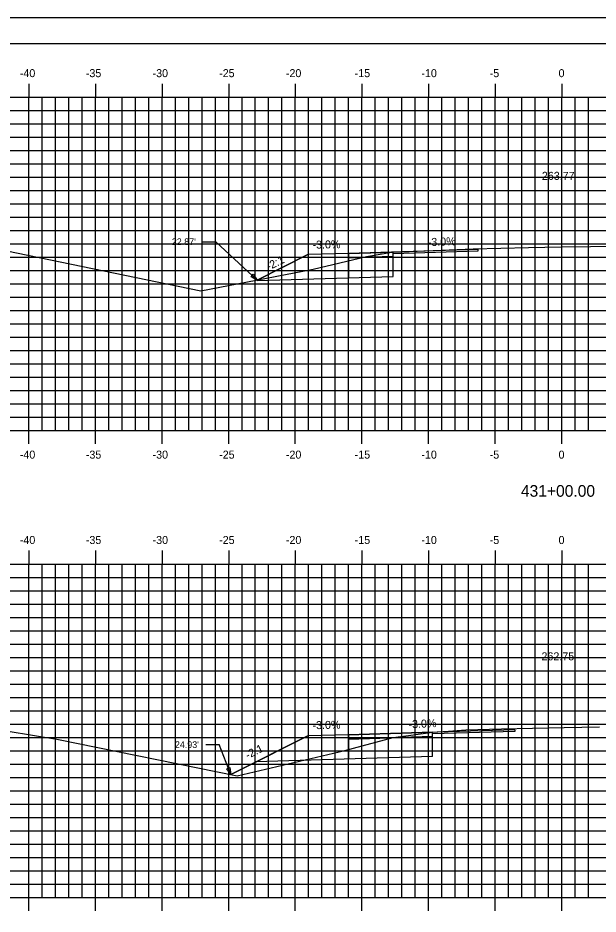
# Model space of a CAD drawing. Extents: x 1160718 to 1173142, y 616002 to 617630.
# Drawn here: x 1171252.1 to 1171295.7, y 616656.7 to 616723.9 of the extents above; entities that cross this region are included whole.
import ezdxf

# ---------------------------------------------------------------- set-up
doc = ezdxf.new("R2010")
doc.units = 0
for name, color, linetype in [('ANNOTATION', 7, 'Continuous'), ('BORDER', 7, 'Continuous'), ('D_Roadway_Centerline', 7, 'Continuous'), ('D_Roadway_Centerline_Text', 7, 'Continuous'), ('D_Roadway_Edge_Shoulder', 7, 'Continuous'), ('D_Roadway_Edge_TW', 7, 'Continuous'), ('D_Roadway_Pavement', 7, 'Continuous'), ('D_Roadway_SlopeLines', 7, 'Continuous'), ('D_Roadway_SubGrade', 7, 'Continuous'), ('H_V ANNOTATION', 7, 'Continuous'), ('MAJOR', 7, 'Continuous'), ('MINOR', 7, 'Continuous'), ('PLOT BOUNDARY', 7, 'Continuous'), ('S_Roadway_Centerline', 7, 'Continuous'), ('SHADING', 7, 'Continuous')]:
    doc.layers.add(name, color=color, linetype=linetype)

msp = doc.modelspace()

# ---------------------------------------------------------------- linework, layer by layer
at = {"layer": 'ANNOTATION'}
for p, q in [((1171265.967, 616707.088), (1171266.967, 616707.088)), ((1171270.063, 616704.22), (1171266.967, 616707.088)), ((1171286.631, 616706.507), (1171286.631, 616706.382)), ((1171289.42, 616670.504), (1171289.42, 616670.379)), ((1171266.214, 616669.386), (1171267.214, 616669.386)), ((1171268.098, 616667.152), (1171267.214, 616669.386))]:
    msp.add_line(p, q, dxfattribs=at)
for points in [[(1171286.631, 616706.507), (1171276.933, 616706.216), (1171273.869, 616706.124)], [(1171286.631, 616706.382), (1171280.275, 616706.191)], [(1171289.42, 616670.504), (1171276.933, 616670.129), (1171273.869, 616670.037)], [(1171289.42, 616670.379), (1171283.235, 616670.193)]]:
    msp.add_lwpolyline(points, dxfattribs=at)
for points in [[(1171269.781, 616704.652), (1171270.063, 616704.22), (1171269.611, 616704.468)], [(1171268.03, 616667.663), (1171268.098, 616667.152), (1171267.798, 616667.571)]]:
    msp.add_lwpolyline(points, close=True, dxfattribs=at)
at = {"layer": 'BORDER'}
msp.add_line((1171377.933, 616721.928), (1171217.933, 616721.928), dxfattribs=at)
at = {"layer": 'D_Roadway_Centerline'}
for points in [[(1171276.933, 616706.216), (1171280.275, 616706.316)], [(1171270.063, 616704.22), (1171273.869, 616706.124)], [(1171268.098, 616667.152), (1171268.905, 616667.555), (1171273.869, 616670.037)], [(1171276.933, 616670.129), (1171283.235, 616670.318), (1171283.235, 616670.318), (1171283.235, 616670.318), (1171283.235, 616670.318)]]:
    msp.add_lwpolyline(points, dxfattribs=at)
at = {"layer": 'D_Roadway_Edge_Shoulder'}
msp.add_lwpolyline([(1171276.933, 616706.218), (1171276.933, 616705.885)], dxfattribs=at)
at = {"layer": 'D_Roadway_Edge_TW'}
for points in [[(1171280.275, 616705.983), (1171280.275, 616706.316), (1171280.275, 616706.316), (1171276.933, 616706.216), (1171276.933, 616705.883), (1171280.275, 616705.983)], [(1171283.235, 616669.985), (1171283.235, 616670.318), (1171283.235, 616670.318), (1171276.933, 616670.129), (1171276.933, 616669.796), (1171283.235, 616669.985)]]:
    msp.add_lwpolyline(points, close=True, dxfattribs=at)
at = {"layer": 'D_Roadway_Pavement'}
for points in [[(1171276.933, 616705.885), (1171276.933, 616705.885)], [(1171276.933, 616705.885), (1171276.933, 616705.885)], [(1171276.933, 616669.862), (1171276.933, 616669.862)], [(1171276.933, 616669.862), (1171276.933, 616669.862)]]:
    msp.add_lwpolyline(points, dxfattribs=at)
at = {"layer": 'D_Roadway_SlopeLines'}
for points in [[(1171273.869, 616706.124), (1171270.063, 616704.22)], [(1171273.869, 616670.037), (1171268.098, 616667.152)]]:
    msp.add_lwpolyline(points, dxfattribs=at)
at = {"layer": 'D_Roadway_SubGrade'}
for p, q in [((1171273.869, 616706.124), (1171270.063, 616704.22)), ((1171276.933, 616704.383), (1171276.933, 616706.216)), ((1171280.275, 616705.983), (1171276.933, 616705.883)), ((1171276.933, 616705.883), (1171276.933, 616704.383)), ((1171280.275, 616704.483), (1171280.275, 616705.983)), ((1171280.275, 616705.983), (1171280.275, 616705.983)), ((1171273.869, 616670.037), (1171268.905, 616667.555)), ((1171276.933, 616668.296), (1171276.933, 616670.129)), ((1171283.235, 616669.985), (1171276.933, 616669.796)), ((1171276.933, 616669.796), (1171276.933, 616668.296)), ((1171283.235, 616668.485), (1171283.235, 616669.985)), ((1171283.235, 616669.985), (1171283.235, 616669.985))]:
    msp.add_line(p, q, dxfattribs=at)
at = {"layer": 'MAJOR'}
for p, q in [((1171252.933, 616718.93), (1171252.933, 616717.928)), ((1171257.933, 616718.93), (1171257.933, 616717.928)), ((1171262.933, 616718.93), (1171262.933, 616717.928)), ((1171267.933, 616718.93), (1171267.933, 616717.928)), ((1171272.933, 616718.93), (1171272.933, 616717.928)), ((1171277.933, 616718.93), (1171277.933, 616717.928)), ((1171282.933, 616718.93), (1171282.933, 616717.928)), ((1171287.933, 616718.93), (1171287.933, 616717.928)), ((1171292.933, 616718.93), (1171292.933, 616717.928)), ((1171222.933, 616717.928), (1171362.933, 616717.928)), ((1171222.933, 616717.928), (1171362.933, 616717.928)), ((1171252.933, 616692.928), (1171252.933, 616717.928)), ((1171257.933, 616692.928), (1171257.933, 616717.928)), ((1171262.933, 616692.928), (1171262.933, 616717.928)), ((1171267.933, 616692.928), (1171267.933, 616717.928)), ((1171272.933, 616692.928), (1171272.933, 616717.928)), ((1171277.933, 616692.928), (1171277.933, 616717.928)), ((1171282.933, 616692.928), (1171282.933, 616717.928)), ((1171287.933, 616692.928), (1171287.933, 616717.928)), ((1171292.933, 616692.928), (1171292.933, 616717.928)), ((1171222.933, 616712.928), (1171362.933, 616712.928)), ((1171222.933, 616707.928), (1171362.933, 616707.928)), ((1171222.933, 616702.928), (1171362.933, 616702.928)), ((1171222.933, 616697.928), (1171362.933, 616697.928)), ((1171222.933, 616692.928), (1171362.933, 616692.928)), ((1171222.933, 616692.928), (1171362.933, 616692.928)), ((1171252.933, 616691.926), (1171252.933, 616692.928)), ((1171257.933, 616691.926), (1171257.933, 616692.928)), ((1171262.933, 616691.926), (1171262.933, 616692.928)), ((1171267.933, 616691.926), (1171267.933, 616692.928)), ((1171272.933, 616691.926), (1171272.933, 616692.928)), ((1171277.933, 616691.926), (1171277.933, 616692.928)), ((1171282.933, 616691.926), (1171282.933, 616692.928)), ((1171287.933, 616691.926), (1171287.933, 616692.928)), ((1171292.933, 616691.926), (1171292.933, 616692.928)), ((1171252.933, 616683.93), (1171252.933, 616682.928)), ((1171257.933, 616683.93), (1171257.933, 616682.928)), ((1171262.933, 616683.93), (1171262.933, 616682.928)), ((1171267.933, 616683.93), (1171267.933, 616682.928)), ((1171272.933, 616683.93), (1171272.933, 616682.928)), ((1171277.933, 616683.93), (1171277.933, 616682.928)), ((1171282.933, 616683.93), (1171282.933, 616682.928)), ((1171287.933, 616683.93), (1171287.933, 616682.928)), ((1171292.933, 616683.93), (1171292.933, 616682.928)), ((1171222.933, 616682.928), (1171362.933, 616682.928)), ((1171222.933, 616682.928), (1171362.933, 616682.928)), ((1171252.933, 616657.928), (1171252.933, 616682.928)), ((1171257.933, 616657.928), (1171257.933, 616682.928)), ((1171262.933, 616657.928), (1171262.933, 616682.928)), ((1171267.933, 616657.928), (1171267.933, 616682.928)), ((1171272.933, 616657.928), (1171272.933, 616682.928)), ((1171277.933, 616657.928), (1171277.933, 616682.928)), ((1171282.933, 616657.928), (1171282.933, 616682.928)), ((1171287.933, 616657.928), (1171287.933, 616682.928)), ((1171292.933, 616657.928), (1171292.933, 616682.928)), ((1171222.933, 616677.928), (1171362.933, 616677.928)), ((1171222.933, 616672.928), (1171362.933, 616672.928)), ((1171222.933, 616667.928), (1171362.933, 616667.928)), ((1171222.933, 616662.928), (1171362.933, 616662.928)), ((1171222.933, 616657.928), (1171362.933, 616657.928)), ((1171222.933, 616657.928), (1171362.933, 616657.928)), ((1171252.933, 616656.926), (1171252.933, 616657.928)), ((1171257.933, 616656.926), (1171257.933, 616657.928)), ((1171262.933, 616656.926), (1171262.933, 616657.928)), ((1171267.933, 616656.926), (1171267.933, 616657.928)), ((1171272.933, 616656.926), (1171272.933, 616657.928)), ((1171277.933, 616656.926), (1171277.933, 616657.928)), ((1171282.933, 616656.926), (1171282.933, 616657.928)), ((1171287.933, 616656.926), (1171287.933, 616657.928)), ((1171292.933, 616656.926), (1171292.933, 616657.928))]:
    msp.add_line(p, q, dxfattribs=at)
at = {"layer": 'MINOR'}
for p, q in [((1171253.933, 616692.928), (1171253.933, 616717.928)), ((1171254.933, 616692.928), (1171254.933, 616717.928)), ((1171255.933, 616692.928), (1171255.933, 616717.928)), ((1171256.933, 616692.928), (1171256.933, 616717.928)), ((1171258.933, 616692.928), (1171258.933, 616717.928)), ((1171259.933, 616692.928), (1171259.933, 616717.928)), ((1171260.933, 616692.928), (1171260.933, 616717.928)), ((1171261.933, 616692.928), (1171261.933, 616717.928)), ((1171263.933, 616692.928), (1171263.933, 616717.928)), ((1171264.933, 616692.928), (1171264.933, 616717.928)), ((1171265.933, 616692.928), (1171265.933, 616717.928)), ((1171266.933, 616692.928), (1171266.933, 616717.928)), ((1171268.933, 616692.928), (1171268.933, 616717.928)), ((1171269.933, 616692.928), (1171269.933, 616717.928)), ((1171270.933, 616692.928), (1171270.933, 616717.928)), ((1171271.933, 616692.928), (1171271.933, 616717.928)), ((1171273.933, 616692.928), (1171273.933, 616717.928)), ((1171274.933, 616692.928), (1171274.933, 616717.928)), ((1171275.933, 616692.928), (1171275.933, 616717.928)), ((1171276.933, 616692.928), (1171276.933, 616717.928)), ((1171278.933, 616692.928), (1171278.933, 616717.928)), ((1171279.933, 616692.928), (1171279.933, 616717.928)), ((1171280.933, 616692.928), (1171280.933, 616717.928)), ((1171281.933, 616692.928), (1171281.933, 616717.928)), ((1171283.933, 616692.928), (1171283.933, 616717.928)), ((1171284.933, 616692.928), (1171284.933, 616717.928)), ((1171285.933, 616692.928), (1171285.933, 616717.928)), ((1171286.933, 616692.928), (1171286.933, 616717.928)), ((1171288.933, 616692.928), (1171288.933, 616717.928)), ((1171289.933, 616692.928), (1171289.933, 616717.928)), ((1171290.933, 616692.928), (1171290.933, 616717.928)), ((1171291.933, 616692.928), (1171291.933, 616717.928)), ((1171293.933, 616692.928), (1171293.933, 616717.928)), ((1171294.933, 616692.928), (1171294.933, 616717.928)), ((1171222.933, 616716.928), (1171362.933, 616716.928)), ((1171222.933, 616715.928), (1171362.933, 616715.928)), ((1171222.933, 616714.928), (1171362.933, 616714.928)), ((1171222.933, 616713.928), (1171362.933, 616713.928)), ((1171222.933, 616711.928), (1171362.933, 616711.928)), ((1171222.933, 616710.928), (1171362.933, 616710.928)), ((1171222.933, 616709.928), (1171362.933, 616709.928)), ((1171222.933, 616708.928), (1171362.933, 616708.928)), ((1171222.933, 616706.928), (1171362.933, 616706.928)), ((1171222.933, 616705.928), (1171362.933, 616705.928)), ((1171222.933, 616704.928), (1171362.933, 616704.928)), ((1171222.933, 616703.928), (1171362.933, 616703.928)), ((1171222.933, 616701.928), (1171362.933, 616701.928)), ((1171222.933, 616700.928), (1171362.933, 616700.928)), ((1171222.933, 616699.928), (1171362.933, 616699.928)), ((1171222.933, 616698.928), (1171362.933, 616698.928)), ((1171222.933, 616696.928), (1171362.933, 616696.928)), ((1171222.933, 616695.928), (1171362.933, 616695.928)), ((1171222.933, 616694.928), (1171362.933, 616694.928)), ((1171222.933, 616693.928), (1171362.933, 616693.928)), ((1171253.933, 616657.928), (1171253.933, 616682.928)), ((1171254.933, 616657.928), (1171254.933, 616682.928)), ((1171255.933, 616657.928), (1171255.933, 616682.928)), ((1171256.933, 616657.928), (1171256.933, 616682.928)), ((1171258.933, 616657.928), (1171258.933, 616682.928)), ((1171259.933, 616657.928), (1171259.933, 616682.928)), ((1171260.933, 616657.928), (1171260.933, 616682.928)), ((1171261.933, 616657.928), (1171261.933, 616682.928)), ((1171263.933, 616657.928), (1171263.933, 616682.928)), ((1171264.933, 616657.928), (1171264.933, 616682.928)), ((1171265.933, 616657.928), (1171265.933, 616682.928)), ((1171266.933, 616657.928), (1171266.933, 616682.928)), ((1171268.933, 616657.928), (1171268.933, 616682.928)), ((1171269.933, 616657.928), (1171269.933, 616682.928)), ((1171270.933, 616657.928), (1171270.933, 616682.928)), ((1171271.933, 616657.928), (1171271.933, 616682.928)), ((1171273.933, 616657.928), (1171273.933, 616682.928)), ((1171274.933, 616657.928), (1171274.933, 616682.928)), ((1171275.933, 616657.928), (1171275.933, 616682.928)), ((1171276.933, 616657.928), (1171276.933, 616682.928)), ((1171278.933, 616657.928), (1171278.933, 616682.928)), ((1171279.933, 616657.928), (1171279.933, 616682.928)), ((1171280.933, 616657.928), (1171280.933, 616682.928)), ((1171281.933, 616657.928), (1171281.933, 616682.928)), ((1171283.933, 616657.928), (1171283.933, 616682.928)), ((1171284.933, 616657.928), (1171284.933, 616682.928)), ((1171285.933, 616657.928), (1171285.933, 616682.928)), ((1171286.933, 616657.928), (1171286.933, 616682.928)), ((1171288.933, 616657.928), (1171288.933, 616682.928)), ((1171289.933, 616657.928), (1171289.933, 616682.928)), ((1171290.933, 616657.928), (1171290.933, 616682.928)), ((1171291.933, 616657.928), (1171291.933, 616682.928)), ((1171293.933, 616657.928), (1171293.933, 616682.928)), ((1171294.933, 616657.928), (1171294.933, 616682.928)), ((1171222.933, 616681.928), (1171362.933, 616681.928)), ((1171222.933, 616680.928), (1171362.933, 616680.928)), ((1171222.933, 616679.928), (1171362.933, 616679.928)), ((1171222.933, 616678.928), (1171362.933, 616678.928)), ((1171222.933, 616676.928), (1171362.933, 616676.928)), ((1171222.933, 616675.928), (1171362.933, 616675.928)), ((1171222.933, 616674.928), (1171362.933, 616674.928)), ((1171222.933, 616673.928), (1171362.933, 616673.928)), ((1171222.933, 616671.928), (1171362.933, 616671.928)), ((1171222.933, 616670.928), (1171362.933, 616670.928)), ((1171222.933, 616669.928), (1171362.933, 616669.928)), ((1171222.933, 616668.928), (1171362.933, 616668.928)), ((1171222.933, 616666.928), (1171362.933, 616666.928)), ((1171222.933, 616665.928), (1171362.933, 616665.928)), ((1171222.933, 616664.928), (1171362.933, 616664.928)), ((1171222.933, 616663.928), (1171362.933, 616663.928)), ((1171222.933, 616661.928), (1171362.933, 616661.928)), ((1171222.933, 616660.928), (1171362.933, 616660.928)), ((1171222.933, 616659.928), (1171362.933, 616659.928)), ((1171222.933, 616658.928), (1171362.933, 616658.928))]:
    msp.add_line(p, q, dxfattribs=at)
at = {"layer": 'PLOT BOUNDARY'}
msp.add_lwpolyline([(1171209.84, 616613.869), (1171379.84, 616613.869), (1171379.84, 616723.869), (1171209.84, 616723.869)], close=True, dxfattribs=at)
at = {"layer": 'S_Roadway_Centerline'}
for points in [[(1171222.933, 616711.568), (1171231.744, 616709.58), (1171243.98, 616707.926), (1171250.414, 616706.586), (1171265.85, 616703.396), (1171274.275, 616705.044), (1171278.285, 616705.984), (1171280.187, 616706.303), (1171280.276, 616706.316), (1171286.275, 616706.549), (1171290.448, 616706.656), (1171292.89, 616706.698), (1171295.094, 616706.726), (1171297.896, 616706.763)], [(1171222.933, 616674.229), (1171245.267, 616671.215), (1171251.388, 616670.402), (1171255.027, 616669.785), (1171268.565, 616667.058), (1171276.658, 616668.942), (1171280.283, 616669.92), (1171281.815, 616670.108), (1171282.869, 616670.262), (1171283.235, 616670.318), (1171284.419, 616670.398), (1171285.736, 616670.489), (1171288.408, 616670.56), (1171290.746, 616670.624), (1171293.122, 616670.667), (1171295.756, 616670.712)]]:
    msp.add_lwpolyline(points, dxfattribs=at)
at = {"layer": 'SHADING'}
for p, q in [((1171270.063, 616704.176), (1171280.275, 616704.483)), ((1171283.235, 616668.485), (1171269.969, 616668.087))]:
    msp.add_line(p, q, dxfattribs=at)

# ---------------------------------------------------------------- texts
at = {"layer": 'ANNOTATION'}
for s, p in [("22.87'", (1171263.666, 616706.838)), ("24.93'", (1171263.898, 616669.136))]:
    msp.add_text(s, height=0.5, dxfattribs=at).set_placement(p)
for s, rotation, p in [('-3.0%', 1.14576, (1171274.231, 616706.565)), ('-3.0%', 2.08318, (1171282.887, 616706.758)), ('-2:1', 26.56505, (1171270.944, 616704.929)), ('-3.0%', 1.14576, (1171274.231, 616670.541)), ('-3.0%', 2.496, (1171281.442, 616670.612)), ('-2:1', 26.56505, (1171269.363, 616668.292))]:
    msp.add_text(s, height=0.6, rotation=rotation, dxfattribs=at).set_placement(p)
at = {"layer": 'D_Roadway_Centerline'}
for s, p in [('C', (1171292.928, 616706.698)), ('L', (1171292.933, 616706.691)), ('C', (1171292.928, 616670.675)), ('L', (1171292.933, 616670.668))]:
    msp.add_text(s, height=0.0146, dxfattribs=at).set_placement(p)
at = {"layer": 'D_Roadway_Centerline_Text'}
for s, p in [('263.77', (1171291.44, 616711.73)), ('262.75', (1171291.411, 616675.707))]:
    msp.add_text(s, height=0.6, dxfattribs=at).set_placement(p)
at = {"layer": 'H_V ANNOTATION'}
for s, height, p in [('-40', 0.6, (1171252.259, 616719.428)), ('-35', 0.6, (1171257.213, 616719.428)), ('-30', 0.6, (1171262.221, 616719.428)), ('-25', 0.6, (1171267.219, 616719.428)), ('-20', 0.6, (1171272.227, 616719.428)), ('-15', 0.6, (1171277.39, 616719.428)), ('-10', 0.6, (1171282.398, 616719.428)), ('-5', 0.6, (1171287.524, 616719.428)), ('0', 0.6, (1171292.692, 616719.428)), ('-40', 0.6, (1171252.259, 616690.828)), ('-35', 0.6, (1171257.213, 616690.828)), ('-30', 0.6, (1171262.221, 616690.828)), ('-25', 0.6, (1171267.219, 616690.828)), ('-20', 0.6, (1171272.227, 616690.828)), ('-15', 0.6, (1171277.39, 616690.828)), ('-10', 0.6, (1171282.398, 616690.828)), ('-5', 0.6, (1171287.524, 616690.828)), ('0', 0.6, (1171292.692, 616690.828)), ('431+00.00', 0.875, (1171289.867, 616687.971)), ('-40', 0.6, (1171252.259, 616684.428)), ('-35', 0.6, (1171257.213, 616684.428)), ('-30', 0.6, (1171262.221, 616684.428)), ('-25', 0.6, (1171267.219, 616684.428)), ('-20', 0.6, (1171272.227, 616684.428)), ('-15', 0.6, (1171277.39, 616684.428)), ('-10', 0.6, (1171282.398, 616684.428)), ('-5', 0.6, (1171287.524, 616684.428)), ('0', 0.6, (1171292.692, 616684.428))]:
    msp.add_text(s, height=height, dxfattribs=at).set_placement(p)

doc.saveas('drawing.dxf')
